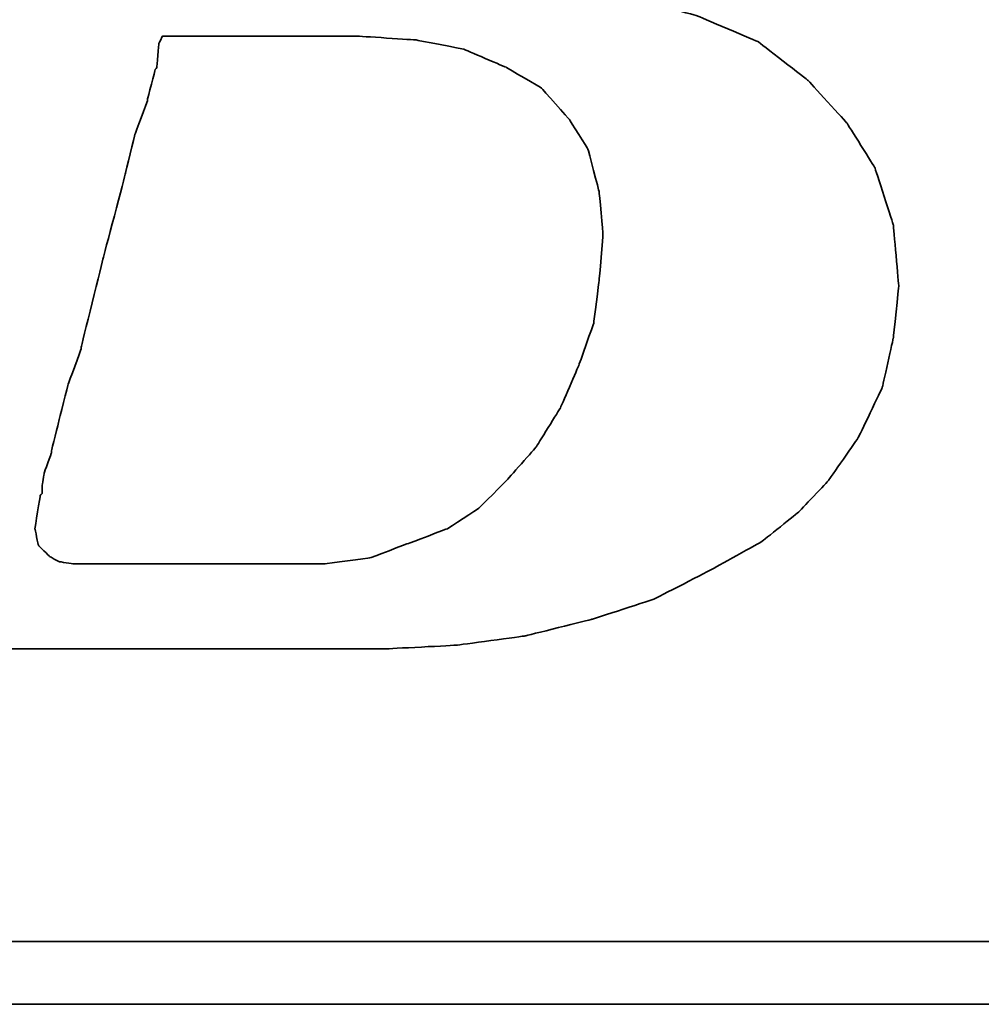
# Model space of a CAD drawing. Header units: millimetres. Extents: x -257 to 3135, y -1556 to 860.
# Tile 540 of 633: x 1312.39 to 1315.47, y -497.69 to -494.54. Entities that reach past the tile are written whole.
import ezdxf

# ---------------------------------------------------------------- set-up
doc = ezdxf.new("R2010")
doc.units = ezdxf.units.MM
doc.layers.add('DIM', color=4, linetype='CONTINUOUS')
doc.layers.add('layer 1', color=7, linetype='CONTINUOUS')

# ---------------------------------------------------------------- blocks, each defined once
blk = doc.blocks.new('TBI MOTION logo(完整正式版)')
at = {"layer": 'layer 1', "color": 22, "lineweight": 35}
for points, knots in [([(-64.65375, -6.86375), (-64.65375, -6.86375), (-64.84375, -7.29625), (-64.84375, -7.29625), (-64.84375, -7.29625), (-64.84375, -7.29625), (-64.86875, -7.34375), (-64.86875, -7.34375), (-64.86875, -7.34375), (-64.86875, -7.34375), (-64.86875, -7.36875), (-64.86875, -7.36875), (-64.86875, -7.36875), (-64.86875, -7.36875), (-65.15375, -7.65375), (-65.15375, -7.65375), (-65.15375, -7.65375), (-65.15375, -7.65375), (-65.17875, -7.65375), (-65.17875, -7.65375), (-65.17875, -7.65375), (-65.17875, -7.65375), (-65.20375, -7.67875), (-65.20375, -7.67875), (-65.20375, -7.67875), (-65.20375, -7.67875), (-65.58875, -7.87125), (-65.58875, -7.87125), (-65.58875, -7.87125), (-65.58875, -7.87125), (-65.63375, -7.87125), (-65.63375, -7.87125), (-65.63375, -7.87125), (-65.63375, -7.87125), (-65.65875, -7.89375), (-65.65875, -7.89375), (-65.65875, -7.89375), (-65.65875, -7.89375), (-66.09375, -7.94375), (-66.09375, -7.94375), (-66.09375, -7.94375), (-66.09375, -7.94375), (-66.11375, -7.94375), (-66.11375, -7.94375), (-66.11375, -7.94375), (-66.11375, -7.94375), (-66.16375, -7.94375), (-66.16375, -7.94375), (-66.16375, -7.94375), (-66.16375, -7.94375), (-66.30875, -7.94375), (-66.30875, -7.94375), (-66.30875, -7.94375), (-66.30875, -7.94375), (-66.69375, -7.94375), (-66.69375, -7.94375), (-66.69375, -7.94375), (-66.69375, -7.94375), (-67.07375, -7.94375), (-67.07375, -7.94375), (-67.07375, -7.94375), (-67.07375, -7.94375), (-67.12375, -7.94375), (-67.12375, -7.94375), (-67.12375, -7.94375), (-67.12375, -7.94375), (-67.12375, -7.96625), (-67.12375, -7.96625), (-67.12375, -7.96625), (-67.12375, -7.96625), (-67.14875, -7.99125), (-67.14875, -7.99125), (-67.14875, -7.99125), (-67.14875, -7.99125), (-67.24375, -8.34875), (-67.24375, -8.34875), (-67.24375, -8.34875), (-67.24375, -8.34875), (-67.31375, -8.68625), (-67.31375, -8.68625), (-67.31375, -8.68625), (-67.31375, -8.68625), (-67.26875, -8.68625), (-67.26875, -8.68625), (-67.26875, -8.68625), (-67.26875, -8.68625), (-67.07375, -8.68625), (-67.07375, -8.68625), (-67.07375, -8.68625), (-67.07375, -8.68625), (-66.54875, -8.68625), (-66.54875, -8.68625), (-66.54875, -8.68625), (-66.54875, -8.68625), (-65.82625, -8.68625), (-65.82625, -8.68625), (-65.82625, -8.68625), (-65.82625, -8.68625), (-65.01375, -8.68625), (-65.01375, -8.68625), (-65.01375, -8.68625), (-65.01375, -8.68625), (-64.05375, -8.68625), (-64.05375, -8.68625), (-64.05375, -8.68625), (-64.05375, -8.68625), (-62.08375, -8.68625), (-62.08375, -8.68625), (-62.08375, -8.68625), (-62.08375, -8.68625), (-60.06875, -8.68625), (-60.06875, -8.68625), (-60.06875, -8.68625), (-60.06875, -8.68625), (-59.10875, -8.68625), (-59.10875, -8.68625), (-59.10875, -8.68625), (-59.10875, -8.68625), (-58.29375, -8.68625), (-58.29375, -8.68625), (-58.29375, -8.68625), (-58.29375, -8.68625), (-57.57375, -8.68625), (-57.57375, -8.68625), (-57.57375, -8.68625), (-57.57375, -8.68625), (-57.04875, -8.68625), (-57.04875, -8.68625), (-57.04875, -8.68625), (-57.04875, -8.68625), (-56.85375, -8.68625), (-56.85375, -8.68625), (-56.85375, -8.68625), (-56.85375, -8.68625), (-56.70875, -8.68625), (-56.70875, -8.68625), (-56.70875, -8.68625), (-56.70875, -8.68625), (-56.61375, -8.68625), (-56.61375, -8.68625), (-56.61375, -8.68625), (-56.61375, -8.68625), (-56.56875, -8.68625), (-56.56875, -8.68625), (-56.56875, -8.68625), (-56.56875, -8.68625), (-55.65375, -8.63875), (-55.65375, -8.63875), (-55.65375, -8.63875), (-55.65375, -8.63875), (-54.76875, -8.51875), (-54.76875, -8.51875), (-54.76875, -8.51875), (-54.76875, -8.51875), (-53.90375, -8.30375), (-53.90375, -8.30375), (-53.90375, -8.30375), (-53.90375, -8.30375), (-53.08875, -8.03875), (-53.08875, -8.03875), (-53.08875, -8.03875), (-53.08875, -8.03875), (-52.34375, -7.65375), (-52.34375, -7.65375), (-52.34375, -7.65375), (-52.34375, -7.65375), (-51.69875, -7.29625), (-51.69875, -7.29625), (-51.69875, -7.29625), (-51.69875, -7.29625), (-51.21875, -6.91125), (-51.21875, -6.91125), (-51.21875, -6.91125), (-51.21875, -6.91125), (-50.83375, -6.50375), (-50.83375, -6.50375), (-50.83375, -6.50375), (-50.83375, -6.50375), (-50.44875, -5.94875), (-50.44875, -5.94875), (-50.44875, -5.94875), (-50.44875, -5.94875), (-50.13875, -5.30375), (-50.13875, -5.30375), (-50.13875, -5.30375), (-50.13875, -5.30375), (-49.99375, -4.65375), (-49.99375, -4.65375), (-49.99375, -4.65375), (-49.99375, -4.65375), (-49.92375, -3.98375), (-49.92375, -3.98375), (-49.92375, -3.98375), (-49.92375, -3.98375), (-49.99375, -3.19374), (-49.99375, -3.19374), (-49.99375, -3.19374), (-49.99375, -3.19374), (-50.23374, -2.44874), (-50.23374, -2.44874), (-50.23374, -2.44874), (-50.23374, -2.44874), (-50.59375, -1.87374), (-50.59375, -1.87374), (-50.59375, -1.87374), (-50.59375, -1.87374), (-51.09875, -1.31874), (-51.09875, -1.31874), (-51.09875, -1.31874), (-51.09875, -1.31874), (-51.74375, -0.81875), (-51.74375, -0.81875), (-51.74375, -0.81875), (-51.74375, -0.81875), (-52.53875, -0.48125), (-52.53875, -0.48125), (-52.53875, -0.48125), (-52.53875, -0.48125), (-53.47375, -0.21875), (-53.47375, -0.21875), (-53.47375, -0.21875), (-53.47375, -0.21875), (-54.52875, -0.04874), (-54.52875, -0.04874), (-54.52875, -0.04874), (-54.52875, -0.04874), (-55.65375, 0.12125), (-55.65375, 0.12125), (-55.65375, 0.12125), (-55.65375, 0.12125), (-54.50375, 0.28624), (-54.50375, 0.28624), (-54.50375, 0.28624), (-54.50375, 0.28624), (-53.83375, 0.38124), (-53.83375, 0.38124), (-53.83375, 0.38124), (-53.83375, 0.38124), (-53.18375, 0.50125), (-53.18375, 0.50125), (-53.18375, 0.50125), (-53.18375, 0.50125), (-52.55875, 0.66874), (-52.55875, 0.66874), (-52.55875, 0.66874), (-52.55875, 0.66874), (-52.03375, 0.86124), (-52.03375, 0.86124), (-52.03375, 0.86124), (-52.03375, 0.86124), (-51.50374, 1.03124), (-51.50374, 1.03124), (-51.50374, 1.03124), (-51.50374, 1.03124), (-51.09875, 1.27125), (-51.09875, 1.27125), (-51.09875, 1.27125), (-51.09875, 1.27125), (-50.71375, 1.48624), (-50.71375, 1.48624), (-50.71375, 1.48624), (-50.71375, 1.48624), (-50.37625, 1.77625), (-50.37625, 1.77625), (-50.37625, 1.77625), (-50.37625, 1.77625), (-49.82375, 2.37625), (-49.82375, 2.37625), (-49.82375, 2.37625), (-49.82375, 2.37625), (-49.41875, 2.99625), (-49.41875, 2.99625), (-49.41875, 2.99625), (-49.41875, 2.99625), (-49.22375, 3.76625), (-49.22375, 3.76625), (-49.22375, 3.76625), (-49.22375, 3.76625), (-49.15375, 4.50874), (-49.15375, 4.50874), (-49.15375, 4.50874), (-49.15375, 4.50874), (-49.20375, 5.25125), (-49.20375, 5.25125), (-49.20375, 5.25125), (-49.20375, 5.25125), (-49.41875, 5.92625), (-49.41875, 5.92625), (-49.41875, 5.92625), (-49.41875, 5.92625), (-49.77875, 6.47625), (-49.77875, 6.47625), (-49.77875, 6.47625), (-49.77875, 6.47625), (-50.33125, 7.02624), (-50.33125, 7.02624), (-50.33125, 7.02624), (-50.33125, 7.02624), (-51.00125, 7.43625), (-51.00125, 7.43625), (-51.00125, 7.43625), (-51.00125, 7.43625), (-51.79375, 7.72625), (-51.79375, 7.72625), (-51.79375, 7.72625), (-51.79375, 7.72625), (-52.72875, 7.89124), (-52.72875, 7.89124), (-52.72875, 7.89124), (-52.72875, 7.89124), (-53.83375, 7.98625), (-53.83375, 7.98625), (-53.83375, 7.98625), (-53.83375, 7.98625), (-53.92875, 7.98625), (-53.92875, 7.98625), (-53.92875, 7.98625), (-53.92875, 7.98625), (-54.26375, 7.98625), (-54.26375, 7.98625), (-54.26375, 7.98625), (-54.26375, 7.98625), (-54.74375, 7.98625), (-54.74375, 7.98625), (-54.74375, 7.98625), (-54.74375, 7.98625), (-55.36875, 7.98625), (-55.36875, 7.98625), (-55.36875, 7.98625), (-55.36875, 7.98625), (-56.13375, 7.98625), (-56.13375, 7.98625), (-56.13375, 7.98625), (-56.13375, 7.98625), (-56.94875, 7.98625), (-56.94875, 7.98625), (-56.94875, 7.98625), (-56.94875, 7.98625), (-58.77625, 7.98625), (-58.77625, 7.98625), (-58.77625, 7.98625), (-58.77625, 7.98625), (-60.59875, 7.98625), (-60.59875, 7.98625), (-60.59875, 7.98625), (-60.59875, 7.98625), (-61.41375, 7.98625), (-61.41375, 7.98625), (-61.41375, 7.98625), (-61.41375, 7.98625), (-62.17875, 7.98625), (-62.17875, 7.98625), (-62.17875, 7.98625), (-62.17875, 7.98625), (-62.80375, 7.98625), (-62.80375, 7.98625), (-62.80375, 7.98625), (-62.80375, 7.98625), (-63.30625, 7.98625), (-63.30625, 7.98625), (-63.30625, 7.98625), (-63.30625, 7.98625), (-63.57375, 7.98625), (-63.57375, 7.98625), (-63.57375, 7.98625), (-63.57375, 7.98625), (-63.57375, 7.96375), (-63.57375, 7.96375), (-63.57375, 7.96375), (-63.57375, 7.96375), (-63.59875, 7.94125), (-63.59875, 7.94125), (-63.59875, 7.94125), (-63.59875, 7.94125), (-63.69375, 7.55625), (-63.69375, 7.55625), (-63.69375, 7.55625), (-63.69375, 7.55625), (-63.76375, 7.24624), (-63.76375, 7.24624), (-63.76375, 7.24624), (-63.76375, 7.24624), (-63.23875, 7.24624), (-63.23875, 7.24624), (-63.23875, 7.24624), (-63.23875, 7.24624), (-62.75875, 7.24624), (-62.75875, 7.24624), (-62.75875, 7.24624), (-62.75875, 7.24624), (-62.61125, 7.24624), (-62.61125, 7.24624), (-62.61125, 7.24624), (-62.61125, 7.24624), (-62.56625, 7.24624), (-62.56625, 7.24624), (-62.56625, 7.24624), (-62.56625, 7.24624), (-62.22875, 7.24624), (-62.22875, 7.24624), (-62.22875, 7.24624), (-62.22875, 7.24624), (-62.20375, 7.24624), (-62.20375, 7.24624), (-62.20375, 7.24624), (-62.20375, 7.24624), (-62.17875, 7.21875), (-62.17875, 7.21875), (-62.17875, 7.21875), (-62.17875, 7.21875), (-61.96375, 7.17125), (-61.96375, 7.17125), (-61.96375, 7.17125), (-61.96375, 7.17125), (-61.72375, 7.12624), (-61.72375, 7.12624), (-61.72375, 7.12624), (-61.72375, 7.12624), (-61.70375, 7.12624), (-61.70375, 7.12624), (-61.70375, 7.12624), (-61.70375, 7.12624), (-61.55875, 7.07624), (-61.55875, 7.07624), (-61.55875, 7.07624), (-61.55875, 7.07624), (-61.50875, 7.07624), (-61.50875, 7.07624), (-61.50875, 7.07624), (-61.50875, 7.07624), (-61.48375, 7.02624), (-61.48375, 7.02624), (-61.48375, 7.02624), (-61.48375, 7.02624), (-61.31875, 6.83375), (-61.31875, 6.83375), (-61.31875, 6.83375), (-61.31875, 6.83375), (-61.29375, 6.81125), (-61.29375, 6.81125), (-61.29375, 6.81125), (-61.29375, 6.81125), (-61.29375, 6.78625), (-61.29375, 6.78625), (-61.29375, 6.78625), (-61.29375, 6.78625), (-61.19875, 6.50124), (-61.19875, 6.50124), (-61.19875, 6.50124), (-61.19875, 6.50124), (-61.17375, 6.45124), (-61.17375, 6.45124), (-61.17375, 6.45124), (-61.17375, 6.45124), (-61.19875, 6.40625), (-61.19875, 6.40625), (-61.19875, 6.40625), (-61.19875, 6.40625), (-61.26875, 5.99624), (-61.26875, 5.99624), (-61.26875, 5.99624), (-61.26875, 5.99624), (-61.26875, 5.85125), (-61.26875, 5.85125), (-61.26875, 5.85125), (-61.26875, 5.85125), (-61.26875, 5.82625), (-61.26875, 5.82625), (-61.26875, 5.82625), (-61.26875, 5.82625), (-61.29375, 5.80625), (-61.29375, 5.80625), (-61.29375, 5.80625), (-61.29375, 5.80625), (-61.34125, 5.66125), (-61.34125, 5.66125), (-61.34125, 5.66125), (-61.34125, 5.66125), (-61.41375, 5.44625), (-61.41375, 5.44625), (-61.41375, 5.44625), (-61.41375, 5.44625), (-61.48375, 5.15625), (-61.48375, 5.15625), (-61.48375, 5.15625), (-61.48375, 5.15625), (-61.58375, 4.82124), (-61.58375, 4.82124), (-61.58375, 4.82124), (-61.58375, 4.82124), (-61.79875, 4.00375), (-61.79875, 4.00375), (-61.79875, 4.00375), (-61.79875, 4.00375), (-62.05875, 2.99625), (-62.05875, 2.99625), (-62.05875, 2.99625), (-62.05875, 2.99625), (-62.34875, 1.91625), (-62.34875, 1.91625), (-62.34875, 1.91625), (-62.34875, 1.91625), (-62.97375, -0.41124), (-62.97375, -0.41124), (-62.97375, -0.41124), (-62.97375, -0.41124), (-63.59875, -2.75875), (-63.59875, -2.75875), (-63.59875, -2.75875), (-63.59875, -2.75875), (-63.88375, -3.86374), (-63.88375, -3.86374), (-63.88375, -3.86374), (-63.88375, -3.86374), (-64.14875, -4.82374), (-64.14875, -4.82374), (-64.14875, -4.82374), (-64.14875, -4.82374), (-64.36375, -5.64125), (-64.36375, -5.64125), (-64.36375, -5.64125), (-64.36375, -5.64125), (-64.43625, -5.97625), (-64.43625, -5.97625), (-64.43625, -5.97625), (-64.43625, -5.97625), (-64.50875, -6.28625), (-64.50875, -6.28625), (-64.50875, -6.28625), (-64.50875, -6.28625), (-64.50875, -6.30875), (-64.50875, -6.30875), (-64.50875, -6.30875), (-64.50875, -6.30875), (-64.57875, -6.50375), (-64.57875, -6.50375), (-64.57875, -6.50375), (-64.57875, -6.50375), (-64.62875, -6.69625), (-64.62875, -6.69625), (-64.62875, -6.69625), (-64.62875, -6.69625), (-64.62875, -6.76875), (-64.62875, -6.76875), (-64.62875, -6.76875), (-64.62875, -6.76875), (-64.62875, -6.81375), (-64.62875, -6.81375), (-64.62875, -6.81375), (-64.62875, -6.81375), (-64.62875, -6.83875), (-64.62875, -6.83875), (-64.62875, -6.83875), (-64.62875, -6.83875), (-64.65375, -6.86375), (-64.65375, -6.86375)], [0, 0, 0, 0, 0.00719424, 0.00719424, 0.00719424, 0.00719425, 0.01438849, 0.01438849, 0.01438849, 0.0143885, 0.02158273, 0.02158273, 0.02158273, 0.02158274, 0.02877698, 0.02877698, 0.02877698, 0.02877699, 0.03597122, 0.03597122, 0.03597122, 0.03597123, 0.04316547, 0.04316547, 0.04316547, 0.04316548, 0.05035971, 0.05035971, 0.05035971, 0.05035972, 0.05755396, 0.05755396, 0.05755396, 0.05755397, 0.0647482, 0.0647482, 0.0647482, 0.06474821, 0.07194245, 0.07194245, 0.07194245, 0.07194246, 0.07913669, 0.07913669, 0.07913669, 0.0791367, 0.08633094, 0.08633094, 0.08633094, 0.08633095, 0.09352518, 0.09352518, 0.09352518, 0.09352519, 0.10071942, 0.10071942, 0.10071942, 0.10071943, 0.10791367, 0.10791367, 0.10791367, 0.10791368, 0.11510791, 0.11510791, 0.11510791, 0.11510792, 0.12230216, 0.12230216, 0.12230216, 0.12230217, 0.1294964, 0.1294964, 0.1294964, 0.12949641, 0.13669065, 0.13669065, 0.13669065, 0.13669066, 0.14388489, 0.14388489, 0.14388489, 0.1438849, 0.15107914, 0.15107914, 0.15107914, 0.15107915, 0.15827338, 0.15827338, 0.15827338, 0.15827339, 0.16546763, 0.16546763, 0.16546763, 0.16546764, 0.17266187, 0.17266187, 0.17266187, 0.17266188, 0.17985612, 0.17985612, 0.17985612, 0.17985613, 0.18705036, 0.18705036, 0.18705036, 0.18705037, 0.1942446, 0.1942446, 0.1942446, 0.19424461, 0.20143885, 0.20143885, 0.20143885, 0.20143886, 0.20863309, 0.20863309, 0.20863309, 0.2086331, 0.21582734, 0.21582734, 0.21582734, 0.21582735, 0.22302158, 0.22302158, 0.22302158, 0.22302159, 0.23021583, 0.23021583, 0.23021583, 0.23021584, 0.23741007, 0.23741007, 0.23741007, 0.23741008, 0.24460432, 0.24460432, 0.24460432, 0.24460433, 0.25179856, 0.25179856, 0.25179856, 0.25179857, 0.25899281, 0.25899281, 0.25899281, 0.25899282, 0.26618705, 0.26618705, 0.26618705, 0.26618706, 0.27338129, 0.27338129, 0.27338129, 0.2733813, 0.28057554, 0.28057554, 0.28057554, 0.28057555, 0.28776978, 0.28776978, 0.28776978, 0.28776979, 0.29496403, 0.29496403, 0.29496403, 0.29496404, 0.30215827, 0.30215827, 0.30215827, 0.30215828, 0.30935252, 0.30935252, 0.30935252, 0.30935253, 0.31654676, 0.31654676, 0.31654676, 0.31654677, 0.32374101, 0.32374101, 0.32374101, 0.32374102, 0.33093525, 0.33093525, 0.33093525, 0.33093526, 0.3381295, 0.3381295, 0.3381295, 0.33812951, 0.34532374, 0.34532374, 0.34532374, 0.34532375, 0.35251799, 0.35251799, 0.35251799, 0.352518, 0.35971223, 0.35971223, 0.35971223, 0.35971224, 0.36690647, 0.36690647, 0.36690647, 0.36690648, 0.37410072, 0.37410072, 0.37410072, 0.37410073, 0.38129496, 0.38129496, 0.38129496, 0.38129497, 0.38848921, 0.38848921, 0.38848921, 0.38848922, 0.39568345, 0.39568345, 0.39568345, 0.39568346, 0.4028777, 0.4028777, 0.4028777, 0.40287771, 0.41007194, 0.41007194, 0.41007194, 0.41007195, 0.41726619, 0.41726619, 0.41726619, 0.4172662, 0.42446043, 0.42446043, 0.42446043, 0.42446044, 0.43165468, 0.43165468, 0.43165468, 0.43165469, 0.43884892, 0.43884892, 0.43884892, 0.43884893, 0.44604317, 0.44604317, 0.44604317, 0.44604318, 0.45323741, 0.45323741, 0.45323741, 0.45323742, 0.46043165, 0.46043165, 0.46043165, 0.46043166, 0.4676259, 0.4676259, 0.4676259, 0.46762591, 0.47482014, 0.47482014, 0.47482014, 0.47482015, 0.48201439, 0.48201439, 0.48201439, 0.4820144, 0.48920863, 0.48920863, 0.48920863, 0.48920864, 0.49640288, 0.49640288, 0.49640288, 0.49640289, 0.50359712, 0.50359712, 0.50359712, 0.50359713, 0.51079137, 0.51079137, 0.51079137, 0.51079138, 0.51798561, 0.51798561, 0.51798561, 0.51798562, 0.52517986, 0.52517986, 0.52517986, 0.52517987, 0.5323741, 0.5323741, 0.5323741, 0.53237411, 0.53956835, 0.53956835, 0.53956835, 0.53956836, 0.54676259, 0.54676259, 0.54676259, 0.5467626, 0.55395683, 0.55395683, 0.55395683, 0.55395684, 0.56115108, 0.56115108, 0.56115108, 0.56115109, 0.56834532, 0.56834532, 0.56834532, 0.56834533, 0.57553957, 0.57553957, 0.57553957, 0.57553958, 0.58273381, 0.58273381, 0.58273381, 0.58273382, 0.58992806, 0.58992806, 0.58992806, 0.58992807, 0.5971223, 0.5971223, 0.5971223, 0.59712231, 0.60431655, 0.60431655, 0.60431655, 0.60431656, 0.61151079, 0.61151079, 0.61151079, 0.6115108, 0.61870504, 0.61870504, 0.61870504, 0.61870505, 0.62589928, 0.62589928, 0.62589928, 0.62589929, 0.63309353, 0.63309353, 0.63309353, 0.63309354, 0.64028777, 0.64028777, 0.64028777, 0.64028778, 0.64748201, 0.64748201, 0.64748201, 0.64748202, 0.65467626, 0.65467626, 0.65467626, 0.65467627, 0.6618705, 0.6618705, 0.6618705, 0.66187051, 0.66906475, 0.66906475, 0.66906475, 0.66906476, 0.67625899, 0.67625899, 0.67625899, 0.676259, 0.68345324, 0.68345324, 0.68345324, 0.68345325, 0.69064748, 0.69064748, 0.69064748, 0.69064749, 0.69784173, 0.69784173, 0.69784173, 0.69784174, 0.70503597, 0.70503597, 0.70503597, 0.70503598, 0.71223022, 0.71223022, 0.71223022, 0.71223023, 0.71942446, 0.71942446, 0.71942446, 0.71942447, 0.72661871, 0.72661871, 0.72661871, 0.72661872, 0.73381295, 0.73381295, 0.73381295, 0.73381296, 0.74100719, 0.74100719, 0.74100719, 0.7410072, 0.74820144, 0.74820144, 0.74820144, 0.74820145, 0.75539568, 0.75539568, 0.75539568, 0.75539569, 0.76258993, 0.76258993, 0.76258993, 0.76258994, 0.76978417, 0.76978417, 0.76978417, 0.76978418, 0.77697842, 0.77697842, 0.77697842, 0.77697843, 0.78417266, 0.78417266, 0.78417266, 0.78417267, 0.79136691, 0.79136691, 0.79136691, 0.79136692, 0.79856115, 0.79856115, 0.79856115, 0.79856116, 0.8057554, 0.8057554, 0.8057554, 0.80575541, 0.81294964, 0.81294964, 0.81294964, 0.81294965, 0.82014388, 0.82014388, 0.82014388, 0.82014389, 0.82733813, 0.82733813, 0.82733813, 0.82733814, 0.83453237, 0.83453237, 0.83453237, 0.83453238, 0.84172662, 0.84172662, 0.84172662, 0.84172663, 0.84892086, 0.84892086, 0.84892086, 0.84892087, 0.85611511, 0.85611511, 0.85611511, 0.85611512, 0.86330935, 0.86330935, 0.86330935, 0.86330936, 0.8705036, 0.8705036, 0.8705036, 0.87050361, 0.87769784, 0.87769784, 0.87769784, 0.87769785, 0.88489209, 0.88489209, 0.88489209, 0.8848921, 0.89208633, 0.89208633, 0.89208633, 0.89208634, 0.89928058, 0.89928058, 0.89928058, 0.89928059, 0.90647482, 0.90647482, 0.90647482, 0.90647483, 0.91366906, 0.91366906, 0.91366906, 0.91366907, 0.92086331, 0.92086331, 0.92086331, 0.92086332, 0.92805755, 0.92805755, 0.92805755, 0.92805756, 0.9352518, 0.9352518, 0.9352518, 0.93525181, 0.94244604, 0.94244604, 0.94244604, 0.94244605, 0.94964029, 0.94964029, 0.94964029, 0.9496403, 0.95683453, 0.95683453, 0.95683453, 0.95683454, 0.96402878, 0.96402878, 0.96402878, 0.96402879, 0.97122302, 0.97122302, 0.97122302, 0.97122303, 0.97841727, 0.97841727, 0.97841727, 0.97841728, 0.98561151, 0.98561151, 0.98561151, 0.98561152, 0.99280576, 0.99280576, 0.99280576, 0.99280577, 1, 1, 1, 1]), ([(-61.03125, -6.57375), (-61.03125, -6.57375), (-61.03125, -6.67125), (-61.03125, -6.67125), (-61.03125, -6.67125), (-61.03125, -6.67125), (-61.05375, -6.69625), (-61.05375, -6.69625), (-61.05375, -6.69625), (-61.05375, -6.69625), (-61.12375, -7.12875), (-61.12375, -7.12875), (-61.12375, -7.12875), (-61.12375, -7.12875), (-61.07875, -7.34375), (-61.07875, -7.34375), (-61.07875, -7.34375), (-61.07875, -7.34375), (-60.93375, -7.48875), (-60.93375, -7.48875), (-60.93375, -7.48875), (-60.93375, -7.48875), (-60.81375, -7.55625), (-60.81375, -7.55625), (-60.81375, -7.55625), (-60.81375, -7.55625), (-60.62375, -7.58375), (-60.62375, -7.58375), (-60.62375, -7.58375), (-60.62375, -7.58375), (-60.30875, -7.58375), (-60.30875, -7.58375), (-60.30875, -7.58375), (-60.30875, -7.58375), (-59.97375, -7.58375), (-59.97375, -7.58375), (-59.97375, -7.58375), (-59.97375, -7.58375), (-59.87875, -7.58375), (-59.87875, -7.58375), (-59.87875, -7.58375), (-59.87875, -7.58375), (-59.63625, -7.58375), (-59.63625, -7.58375), (-59.63625, -7.58375), (-59.63625, -7.58375), (-58.96875, -7.58375), (-58.96875, -7.58375), (-58.96875, -7.58375), (-58.96875, -7.58375), (-58.29375, -7.58375), (-58.29375, -7.58375), (-58.29375, -7.58375), (-58.29375, -7.58375), (-58.05375, -7.58375), (-58.05375, -7.58375), (-58.05375, -7.58375), (-58.05375, -7.58375), (-57.98375, -7.58375), (-57.98375, -7.58375), (-57.98375, -7.58375), (-57.98375, -7.58375), (-57.35875, -7.58375), (-57.35875, -7.58375), (-57.35875, -7.58375), (-57.35875, -7.58375), (-56.78375, -7.50875), (-56.78375, -7.50875), (-56.78375, -7.50875), (-56.78375, -7.50875), (-56.27875, -7.31875), (-56.27875, -7.31875), (-56.27875, -7.31875), (-56.27875, -7.31875), (-55.77375, -7.12875), (-55.77375, -7.12875), (-55.77375, -7.12875), (-55.77375, -7.12875), (-55.36875, -6.86375), (-55.36875, -6.86375), (-55.36875, -6.86375), (-55.36875, -6.86375), (-55.00875, -6.50375), (-55.00875, -6.50375), (-55.00875, -6.50375), (-55.00875, -6.50375), (-54.62375, -6.06875), (-54.62375, -6.06875), (-54.62375, -6.06875), (-54.62375, -6.06875), (-54.31375, -5.56875), (-54.31375, -5.56875), (-54.31375, -5.56875), (-54.31375, -5.56875), (-54.07375, -5.01625), (-54.07375, -5.01625), (-54.07375, -5.01625), (-54.07375, -5.01625), (-53.87875, -4.46374), (-53.87875, -4.46374), (-53.87875, -4.46374), (-53.87875, -4.46374), (-53.80875, -3.91375), (-53.80875, -3.91375), (-53.80875, -3.91375), (-53.80875, -3.91375), (-53.75875, -3.31375), (-53.75875, -3.31375), (-53.75875, -3.31375), (-53.75875, -3.31375), (-53.80875, -2.75875), (-53.80875, -2.75875), (-53.80875, -2.75875), (-53.80875, -2.75875), (-53.95375, -2.20875), (-53.95375, -2.20875), (-53.95375, -2.20875), (-53.95375, -2.20875), (-54.19375, -1.82625), (-54.19375, -1.82625), (-54.19375, -1.82625), (-54.19375, -1.82625), (-54.55375, -1.41875), (-54.55375, -1.41875), (-54.55375, -1.41875), (-54.55375, -1.41875), (-55.00875, -1.15125), (-55.00875, -1.15125), (-55.00875, -1.15125), (-55.00875, -1.15125), (-55.56125, -0.91375), (-55.56125, -0.91375), (-55.56125, -0.91375), (-55.56125, -0.91375), (-56.18125, -0.79375), (-56.18125, -0.79375), (-56.18125, -0.79375), (-56.18125, -0.79375), (-56.94875, -0.74374), (-56.94875, -0.74374), (-56.94875, -0.74374), (-56.94875, -0.74374), (-56.99875, -0.74374), (-56.99875, -0.74374), (-56.99875, -0.74374), (-56.99875, -0.74374), (-57.09375, -0.74374), (-57.09375, -0.74374), (-57.09375, -0.74374), (-57.09375, -0.74374), (-57.38375, -0.74374), (-57.38375, -0.74374), (-57.38375, -0.74374), (-57.38375, -0.74374), (-57.76875, -0.74374), (-57.76875, -0.74374), (-57.76875, -0.74374), (-57.76875, -0.74374), (-58.24625, -0.74374), (-58.24625, -0.74374), (-58.24625, -0.74374), (-58.24625, -0.74374), (-58.72875, -0.74374), (-58.72875, -0.74374), (-58.72875, -0.74374), (-58.72875, -0.74374), (-59.20875, -0.74374), (-59.20875, -0.74374), (-59.20875, -0.74374), (-59.20875, -0.74374), (-59.46875, -0.74374), (-59.46875, -0.74374), (-59.46875, -0.74374), (-59.46875, -0.74374), (-59.51625, -0.83875), (-59.51625, -0.83875), (-59.51625, -0.83875), (-59.51625, -0.83875), (-59.54375, -1.15125), (-59.54375, -1.15125), (-59.54375, -1.15125), (-59.54375, -1.15125), (-59.56375, -1.17874), (-59.56375, -1.17874), (-59.56375, -1.17874), (-59.56375, -1.17874), (-59.66375, -1.55875), (-59.66375, -1.55875), (-59.66375, -1.55875), (-59.66375, -1.55875), (-59.66375, -1.58375), (-59.66375, -1.58375), (-59.66375, -1.58375), (-59.66375, -1.58375), (-59.82875, -2.01874), (-59.82875, -2.01874), (-59.82875, -2.01874), (-59.82875, -2.01874), (-59.94875, -2.52125), (-59.94875, -2.52125), (-59.94875, -2.52125), (-59.94875, -2.52125), (-60.23875, -3.62375), (-60.23875, -3.62375), (-60.23875, -3.62375), (-60.23875, -3.62375), (-60.52375, -4.77624), (-60.52375, -4.77624), (-60.52375, -4.77624), (-60.52375, -4.77624), (-60.52375, -4.79874), (-60.52375, -4.79874), (-60.52375, -4.79874), (-60.52375, -4.79874), (-60.69125, -5.25375), (-60.69125, -5.25375), (-60.69125, -5.25375), (-60.69125, -5.25375), (-60.81375, -5.73625), (-60.81375, -5.73625), (-60.81375, -5.73625), (-60.81375, -5.73625), (-60.90875, -6.11875), (-60.90875, -6.11875), (-60.90875, -6.11875), (-60.90875, -6.11875), (-60.90875, -6.14375), (-60.90875, -6.14375), (-60.90875, -6.14375), (-60.90875, -6.14375), (-61.00375, -6.40875), (-61.00375, -6.40875), (-61.00375, -6.40875), (-61.00375, -6.40875), (-61.03125, -6.57375), (-61.03125, -6.57375)], [0, 0, 0, 0, 0.01694915, 0.01694915, 0.01694915, 0.01694916, 0.03389831, 0.03389831, 0.03389831, 0.03389832, 0.05084746, 0.05084746, 0.05084746, 0.05084747, 0.06779661, 0.06779661, 0.06779661, 0.06779662, 0.08474576, 0.08474576, 0.08474576, 0.08474577, 0.10169492, 0.10169492, 0.10169492, 0.10169493, 0.11864407, 0.11864407, 0.11864407, 0.11864408, 0.13559322, 0.13559322, 0.13559322, 0.13559323, 0.15254237, 0.15254237, 0.15254237, 0.15254238, 0.16949153, 0.16949153, 0.16949153, 0.16949154, 0.18644068, 0.18644068, 0.18644068, 0.18644069, 0.20338983, 0.20338983, 0.20338983, 0.20338984, 0.22033898, 0.22033898, 0.22033898, 0.22033899, 0.23728814, 0.23728814, 0.23728814, 0.23728815, 0.25423729, 0.25423729, 0.25423729, 0.2542373, 0.27118644, 0.27118644, 0.27118644, 0.27118645, 0.28813559, 0.28813559, 0.28813559, 0.2881356, 0.30508475, 0.30508475, 0.30508475, 0.30508476, 0.3220339, 0.3220339, 0.3220339, 0.32203391, 0.33898305, 0.33898305, 0.33898305, 0.33898306, 0.3559322, 0.3559322, 0.3559322, 0.35593221, 0.37288136, 0.37288136, 0.37288136, 0.37288137, 0.38983051, 0.38983051, 0.38983051, 0.38983052, 0.40677966, 0.40677966, 0.40677966, 0.40677967, 0.42372881, 0.42372881, 0.42372881, 0.42372882, 0.44067797, 0.44067797, 0.44067797, 0.44067798, 0.45762712, 0.45762712, 0.45762712, 0.45762713, 0.47457627, 0.47457627, 0.47457627, 0.47457628, 0.49152542, 0.49152542, 0.49152542, 0.49152543, 0.50847458, 0.50847458, 0.50847458, 0.50847459, 0.52542373, 0.52542373, 0.52542373, 0.52542374, 0.54237288, 0.54237288, 0.54237288, 0.54237289, 0.55932203, 0.55932203, 0.55932203, 0.55932204, 0.57627119, 0.57627119, 0.57627119, 0.5762712, 0.59322034, 0.59322034, 0.59322034, 0.59322035, 0.61016949, 0.61016949, 0.61016949, 0.6101695, 0.62711864, 0.62711864, 0.62711864, 0.62711865, 0.6440678, 0.6440678, 0.6440678, 0.64406781, 0.66101695, 0.66101695, 0.66101695, 0.66101696, 0.6779661, 0.6779661, 0.6779661, 0.67796611, 0.69491525, 0.69491525, 0.69491525, 0.69491526, 0.71186441, 0.71186441, 0.71186441, 0.71186442, 0.72881356, 0.72881356, 0.72881356, 0.72881357, 0.74576271, 0.74576271, 0.74576271, 0.74576272, 0.76271186, 0.76271186, 0.76271186, 0.76271187, 0.77966102, 0.77966102, 0.77966102, 0.77966103, 0.79661017, 0.79661017, 0.79661017, 0.79661018, 0.81355932, 0.81355932, 0.81355932, 0.81355933, 0.83050847, 0.83050847, 0.83050847, 0.83050848, 0.84745763, 0.84745763, 0.84745763, 0.84745764, 0.86440678, 0.86440678, 0.86440678, 0.86440679, 0.88135593, 0.88135593, 0.88135593, 0.88135594, 0.89830508, 0.89830508, 0.89830508, 0.89830509, 0.91525424, 0.91525424, 0.91525424, 0.91525425, 0.93220339, 0.93220339, 0.93220339, 0.9322034, 0.94915254, 0.94915254, 0.94915254, 0.94915255, 0.96610169, 0.96610169, 0.96610169, 0.9661017, 0.98305085, 0.98305085, 0.98305085, 0.98305086, 1, 1, 1, 1]), ([(75.90875, -9.47875), (75.90875, -9.47875), (75.90875, -12.28625), (75.90875, -12.28625), (75.90875, -12.28625), (75.90875, -12.28625), (75.90875, -12.47875), (75.90875, -12.47875), (75.90875, -12.47875), (75.90875, -12.47875), (75.71625, -12.47875), (75.71625, -12.47875), (75.71625, -12.47875), (75.71625, -12.47875), (-88.32875, -12.47875), (-88.32875, -12.47875), (-88.32875, -12.47875), (-88.32875, -12.47875), (-88.32875, -13.29375), (-88.32875, -13.29375), (-88.32875, -13.29375), (-88.32875, -13.29375), (82.89125, -13.29375), (82.89125, -13.29375), (82.89125, -13.29375), (82.89125, -13.29375), (75.90875, -9.47875), (75.90875, -9.47875)], [0, 0, 0, 0, 0.14285714, 0.14285714, 0.14285714, 0.14285715, 0.28571429, 0.28571429, 0.28571429, 0.2857143, 0.42857143, 0.42857143, 0.42857143, 0.42857144, 0.57142857, 0.57142857, 0.57142857, 0.57142858, 0.71428571, 0.71428571, 0.71428571, 0.71428572, 0.85714286, 0.85714286, 0.85714286, 0.85714287, 1, 1, 1, 1])]:
    blk.add_open_spline(points, degree=3, knots=knots, dxfattribs=at)

msp = doc.modelspace()

# ---------------------------------------------------------------- block references
at = {"layer": 'DIM', "color": 7, "xscale": 0.246592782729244, "yscale": 0.246592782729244, "zscale": 0.246592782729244}
msp.add_blockref('TBI MOTION logo(完整正式版)', (1327.5156, -494.4099), dxfattribs=at)

doc.saveas('drawing.dxf')
